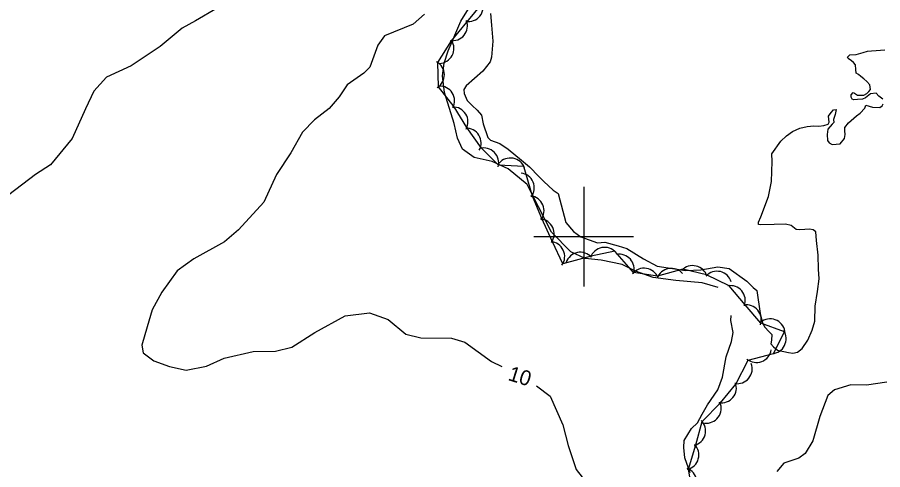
# Model space of a CAD drawing. Extents: x 643342 to 646936, y 5873857 to 5876103.
# Drawn here: x 645086.4 to 645260, y 5874353.2 to 5874444 of the extents above; entities that cross this region are included whole.
import ezdxf

# ---------------------------------------------------------------- set-up
doc = ezdxf.new("R2010")
doc.units = 0
for name, color, linetype in [('Niveau 1', 7, 'Continuous'), ('Niveau 2', 7, 'Continuous'), ('Niveau 44', 7, 'Continuous'), ('Niveau 61', 7, 'Continuous')]:
    doc.layers.add(name, color=color, linetype=linetype)

msp = doc.modelspace()

# ---------------------------------------------------------------- linework, layer by layer
at = {"layer": 'Niveau 1'}
for points in [[(645168.08, 5874444.64), (645165.77, 5874442.6), (645160.02, 5874440.27), (645158.68, 5874438.41), (645157.11, 5874434.02), (645155.91, 5874432.76), (645152.56, 5874430.42), (645150.91, 5874428.07), (645148.96, 5874425.71), (645146.02, 5874423.45), (645143.56, 5874420.93), (645141.21, 5874416.78), (645138.34, 5874412.47), (645135.8, 5874406.89), (645130.73, 5874401.38), (645127.91, 5874398.95)], [(645127.91, 5874398.95), (645121.77, 5874395.53), (645118.42, 5874393.13), (645115.38, 5874388.87), (645113.4, 5874385.32), (645112.4, 5874381.91), (645111.37, 5874378.26), (645111.65, 5874376.69), (645113.75, 5874375.08), (645116.87, 5874373.94), (645120.26, 5874373.24), (645124.3, 5874374.04), (645127.87, 5874375.64), (645133.7, 5874376.93), (645138.14, 5874377), (645141.42, 5874377.81), (645146.07, 5874380.77), (645152.15, 5874384.13), (645157.03, 5874384.7), (645160.8, 5874383.38), (645164.33, 5874380.45), (645167.31, 5874379.72), (645173.45, 5874379.62), (645176.14, 5874378.81), (645181.48, 5874374.95), (645183.54, 5874373.92)], [(645190.54, 5874370.07), (645193.24, 5874367.97), (645195.79, 5874362.22), (645196.89, 5874358.08), (645198.5, 5874353.27), (645200.42, 5874350.82)]]:
    msp.add_lwpolyline(points, dxfattribs=at)
at = {"layer": 'Niveau 2'}
for points in [[(645129.51, 5874450.88), (645129.04, 5874450.3), (645126.47, 5874445.83), (645122.13, 5874443.3), (645119.42, 5874441.82), (645115.03, 5874438.16), (645109.2, 5874434.23), (645104.25, 5874432.01), (645101.69, 5874429.18), (645100.06, 5874425.66), (645097.36, 5874419.7), (645093.03, 5874414.4), (645090.05, 5874412.49), (645084.7, 5874408.36)], [(645226.99, 5874389.82), (645223.73, 5874390.71), (645218.51, 5874391.17), (645213.92, 5874391.79), (645210.39, 5874393.07), (645207.68, 5874394.4), (645203.53, 5874395.29), (645200.3, 5874395.59), (645197.41, 5874396.92), (645193.53, 5874400.92), (645189.62, 5874408.56), (645188.68, 5874410.43), (645184.85, 5874413.57), (645181.6, 5874415.04), (645178.04, 5874415.85), (645175.7, 5874417.57), (645174.68, 5874419.72), (645174.01, 5874422.72), (645172.07, 5874428.92), (645171.67, 5874432.24), (645172.02, 5874434.78), (645172.79, 5874437.24), (645175.36, 5874443.22), (645178.4, 5874448.23)], [(645181.33, 5874444.73), (645181.52, 5874442.41), (645181.79, 5874439.22), (645181.47, 5874435.98), (645181.25, 5874435.09), (645179.75, 5874433.21), (645176.4, 5874430.22), (645175.97, 5874429.5), (645176.03, 5874428.73), (645176.63, 5874427.32), (645177.59, 5874426.32), (645178.64, 5874425.34), (645179.5, 5874424.34), (645179.84, 5874422.61), (645180.74, 5874419.86), (645181.27, 5874419.32), (645183.17, 5874418.7), (645184.82, 5874417.56), (645187.53, 5874415.35), (645189.1, 5874414.02), (645191.01, 5874412.03), (645191.97, 5874411.04), (645193.86, 5874409.34), (645194.89, 5874408.64), (645196.43, 5874402.83), (645197.94, 5874401.01), (645199.39, 5874399.96), (645202.79, 5874398.77), (645204.24, 5874398.89), (645206.93, 5874398.13), (645208.63, 5874397.59), (645212.01, 5874395.52), (645214.75, 5874394.09), (645220.46, 5874393.19)], [(645260.02, 5874427.6), (645259.19, 5874428.21), (645258.66, 5874428.75), (645257.55, 5874428.62), (645256.5, 5874427.85), (645255.94, 5874427.56), (645254.92, 5874427.48), (645254.2, 5874427.42), (645253.84, 5874427.59), (645253.62, 5874427.96), (645253.68, 5874428.45), (645254.03, 5874428.92), (645254.33, 5874428.79), (645254.9, 5874428.4), (645255.58, 5874428.36), (645256.16, 5874428.41), (645256.77, 5874428.7), (645257.22, 5874429.08), (645257.53, 5874429.49), (645257.49, 5874429.97), (645257.4, 5874430.45), (645256.81, 5874431.09), (645256.18, 5874431.67), (645255.56, 5874432.11), (645255.09, 5874432.51), (645254.68, 5874432.81), (645254.57, 5874433.53), (645254.5, 5874434.45), (645254.11, 5874434.96), (645253.7, 5874435.26), (645253.08, 5874435.7), (645252.91, 5874435.98), (645253.09, 5874436.19), (645253.41, 5874436.46), (645254.67, 5874436.51), (645256.09, 5874436.97), (645256.95, 5874437.18), (645257.72, 5874437.24), (645258.69, 5874437.32), (645260.38, 5874437.46)], [(645248.94, 5874421.54), (645248.84, 5874420.46), (645248.93, 5874419.3), (645249.26, 5874418.84), (645249.87, 5874418.5), (645250.64, 5874418.57), (645251.42, 5874418.63), (645252.3, 5874419.67), (645252.43, 5874420.46), (645252.37, 5874421.24), (645252.41, 5874421.92), (645253.11, 5874422.85), (645254.75, 5874424.25), (645255.48, 5874424.8), (645256.38, 5874425.75), (645256.62, 5874426.35), (645257.92, 5874425.97), (645259.38, 5874425.89), (645259.84, 5874426.22), (645260.1, 5874426.63)], [(645220.46, 5874393.19), (645223.47, 5874393.34), (645226.92, 5874393.91), (645229.18, 5874393.6), (645232.7, 5874391.06), (645233.97, 5874389.8), (645234.7, 5874389.18), (645235.37, 5874384.56), (645235.8, 5874382.94), (645236.27, 5874381.91), (645237.23, 5874380.92), (645237.76, 5874380.37), (645237.66, 5874379.2), (645237.52, 5874378.51), (645238.06, 5874377.87), (645238.89, 5874377.25), (645241.07, 5874376.75), (645241.95, 5874376.62), (645242.91, 5874376.8), (645243.82, 5874377.55), (645244.95, 5874379.2), (645245.86, 5874381.22), (645246.39, 5874383.02), (645246.44, 5874386.04), (645246.87, 5874389), (645247.25, 5874391.56), (645247.09, 5874393.49), (645247.05, 5874396.31), (645246.72, 5874399.21), (645246.57, 5874400.95), (645246.05, 5874401.39), (645245.26, 5874401.52), (645244.39, 5874401.45), (645243.23, 5874401.36), (645242.65, 5874401.41), (645241.61, 5874402.2), (645240.51, 5874402.5), (645238.19, 5874402.41), (645235.56, 5874402.39), (645235.07, 5874402.45), (645235.03, 5874402.93), (645235.53, 5874403.95), (645237.04, 5874408.06), (645237.64, 5874411.04), (645237.8, 5874415.06), (645237.76, 5874416.58), (645239.51, 5874419.13), (645240.69, 5874420.2), (645241.88, 5874421.07), (645243.38, 5874421.78), (645244.81, 5874422.09), (645246.16, 5874422.2), (645247.14, 5874422.18), (645248.2, 5874422.26), (645249.06, 5874422.53), (645249.22, 5874422.93), (645249.11, 5874424.19), (645249.64, 5874424.91), (645250.08, 5874425.43), (645250.66, 5874425.48), (645250.45, 5874424.49), (645250.14, 5874423.49), (645250.19, 5874422.91), (645249.83, 5874422.59), (645248.94, 5874421.54)], [(645221.32, 5874352.63), (645220.28, 5874355.63), (645220.08, 5874357.69), (645220.16, 5874359.1), (645221.63, 5874361.48), (645222.83, 5874362.62), (645223.76, 5874364.38), (645224.86, 5874366.24), (645226.87, 5874369.25), (645227.81, 5874371.8), (645228.58, 5874375.92), (645229.65, 5874378.98), (645229.97, 5874380.79), (645229.49, 5874383.16), (645229.59, 5874384.19)], [(645260.79, 5874370.81), (645256.72, 5874370.18), (645253.6, 5874370.29), (645250.32, 5874369.27), (645248.97, 5874368.15), (645247.39, 5874363.89), (645245.94, 5874359.02), (645244.4, 5874356.48), (645243.12, 5874355.55), (645240.16, 5874354.55), (645238.73, 5874352.9)]]:
    msp.add_lwpolyline(points, dxfattribs=at)
at = {"layer": 'Niveau 44'}
for points in [[(645179.47, 5874417.75), (645176.56, 5874421.88), (645174.01, 5874426.01), (645170.88, 5874430.08), (645170.74, 5874434.93), (645173.49, 5874439.3), (645176.57, 5874443.05), (645179.75, 5874446.91)], [(645221.82, 5874348.59), (645221.01, 5874353.38), (645222.49, 5874358.22), (645223.79, 5874362.9), (645227.43, 5874366.65), (645230.52, 5874370.4), (645233.01, 5874375.23), (645238.1, 5874376.54), (645240.25, 5874380.89), (645235.53, 5874382.61), (645232.41, 5874386.33), (645229.2, 5874390.16), (645224.62, 5874392.35), (645219.89, 5874393.44), (645214.8, 5874392.06), (645210, 5874392.78), (645206.25, 5874397.06), (645201.49, 5874396.1), (645195.81, 5874394.57), (645193.75, 5874398.96), (645191.62, 5874403.64), (645189.71, 5874408.1), (645188, 5874414.06), (645182.91, 5874414.32), (645179.47, 5874417.75)]]:
    msp.add_lwpolyline(points, dxfattribs=at)
for centre, start, end in [((645176.85, 5874446.16), 260.5557, 20.5337), ((645176.85, 5874446.16), 260.5557, 20.5337), ((645176.85, 5874446.16), 260.5557, 20.5337), ((645173.67, 5874442.3), 260.5557, 20.5337), ((645173.67, 5874442.3), 260.5557, 20.5337), ((645173.67, 5874442.3), 260.5557, 20.5337), ((645170.97, 5874437.76), 272.0272, 32.0051), ((645170.97, 5874437.76), 272.0272, 32.0051), ((645170.97, 5874437.76), 272.0272, 32.0051), ((645169.05, 5874432.45), 301.6364, 61.6143), ((645169.05, 5874432.45), 301.6364, 61.6143), ((645169.05, 5874432.45), 301.6364, 61.6143), ((645171.1, 5874427.21), 332.7142, 92.6921), ((645171.1, 5874427.21), 332.7142, 92.6921), ((645171.1, 5874427.21), 332.7142, 92.6921), ((645173.78, 5874423.01), 331.7243, 91.7022), ((645173.78, 5874423.01), 331.7243, 91.7022), ((645173.78, 5874423.01), 331.7243, 91.7022), ((645176.41, 5874418.76), 331.7243, 91.7022), ((645176.41, 5874418.76), 331.7243, 91.7022), ((645176.41, 5874418.76), 331.7243, 91.7022), ((645179.95, 5874414.78), 345.1248, 105.1027), ((645179.95, 5874414.78), 345.1248, 105.1027), ((645179.95, 5874414.78), 345.1248, 105.1027), ((645185.29, 5874412.77), 19.4761, 139.454), ((645185.29, 5874412.77), 19.4761, 139.454), ((645185.29, 5874412.77), 19.4761, 139.454), ((645187.08, 5874409.77), 323.1668, 83.1448), ((645187.08, 5874409.77), 323.1668, 83.1448), ((645187.08, 5874409.77), 323.1668, 83.1448), ((645189.05, 5874405.18), 323.1668, 83.1448), ((645189.05, 5874405.18), 323.1668, 83.1448), ((645189.05, 5874405.18), 323.1668, 83.1448), ((645191.06, 5874400.55), 325.0889, 85.0669), ((645191.06, 5874400.55), 325.0889, 85.0669), ((645191.06, 5874400.55), 325.0889, 85.0669), ((645193.18, 5874396.02), 325.0889, 85.0669), ((645193.18, 5874396.02), 325.0889, 85.0669), ((645193.18, 5874396.02), 325.0889, 85.0669), ((645199.31, 5874393.87), 41.3854, 161.3633), ((645199.31, 5874393.87), 41.3854, 161.3633), ((645199.31, 5874393.87), 41.3854, 161.3633), ((645204.21, 5874394.85), 41.3854, 161.3633), ((645204.21, 5874394.85), 41.3854, 161.3633), ((645204.21, 5874394.85), 41.3854, 161.3633), ((645207.13, 5874393.47), 343.8325, 100.2605), ((645207.13, 5874393.47), 343.8325, 100.2605), ((645207.13, 5874393.47), 343.8325, 100.2605), ((645212.13, 5874390.67), 21.3913, 141.3693), ((645212.13, 5874390.67), 21.3913, 141.3693), ((645212.13, 5874390.67), 21.3913, 141.3693), ((645217.56, 5874390.64), 40.4593, 160.4373), ((645217.56, 5874390.64), 40.4593, 160.4373), ((645217.56, 5874390.64), 40.4593, 160.4373), ((645221.86, 5874391.18), 17.0086, 136.9866), ((645221.86, 5874391.18), 17.0086, 136.9866), ((645221.86, 5874391.18), 17.0086, 136.9866), ((645226.73, 5874390.05), 17.0086, 136.9866), ((645226.73, 5874390.05), 17.0086, 136.9866), ((645226.73, 5874390.05), 17.0086, 136.9866), ((645229.41, 5874387.17), 339.9763, 99.9542), ((645229.41, 5874387.17), 339.9763, 99.9542), ((645229.41, 5874387.17), 339.9763, 99.9542), ((645232.62, 5874383.33), 339.9763, 99.9542), ((645232.62, 5874383.33), 339.9763, 99.9542), ((645232.62, 5874383.33), 339.9763, 99.9542), ((645237.4, 5874380.51), 2.5169, 122.4948), ((645237.4, 5874380.51), 2.5169, 122.4948), ((645237.4, 5874380.51), 2.5169, 122.4948), ((645237.6, 5874379.5), 273.6619, 33.6399), ((645237.6, 5874379.5), 273.6619, 33.6399), ((645237.6, 5874379.5), 273.6619, 33.6399), ((645234.64, 5874377.75), 231.037, 351.015), ((645234.64, 5874377.75), 231.037, 351.015), ((645234.64, 5874377.75), 231.037, 351.015), ((645230.8, 5874373.5), 260.4779, 20.4559), ((645230.8, 5874373.5), 260.4779, 20.4559), ((645230.8, 5874373.5), 260.4779, 20.4559), ((645227.62, 5874369.65), 260.4779, 20.4559), ((645227.62, 5874369.65), 260.4779, 20.4559), ((645227.62, 5874369.65), 260.4779, 20.4559), ((645224.58, 5874365.57), 263.4492, 23.4271), ((645224.58, 5874365.57), 263.4492, 23.4271), ((645224.58, 5874365.57), 263.4492, 23.4271), ((645221.44, 5874361.03), 284.4908, 44.4687), ((645221.44, 5874361.03), 284.4908, 44.4687), ((645221.44, 5874361.03), 284.4908, 44.4687), ((645220.1, 5874356.21), 284.4908, 44.4687), ((645220.1, 5874356.21), 284.4908, 44.4687), ((645220.1, 5874356.21), 284.4908, 44.4687), ((645219.68, 5874350.69), 309.588, 69.566), ((645219.68, 5874350.69), 309.588, 69.566), ((645219.68, 5874350.69), 309.588, 69.566)]:
    msp.add_arc(centre, 3, start, end, dxfattribs=at)
at = {"layer": 'Niveau 61'}
for points in [[(645200, 5874410), (645200, 5874400), (645200, 5874390)], [(645190, 5874400), (645200, 5874400), (645210, 5874400)]]:
    msp.add_lwpolyline(points, dxfattribs=at)

# ---------------------------------------------------------------- texts
at = {"layer": 'Niveau 1'}
msp.add_text('10', height=3, rotation=342.7182, dxfattribs=at).set_placement((645184.65, 5874371.26))

doc.saveas('drawing.dxf')
